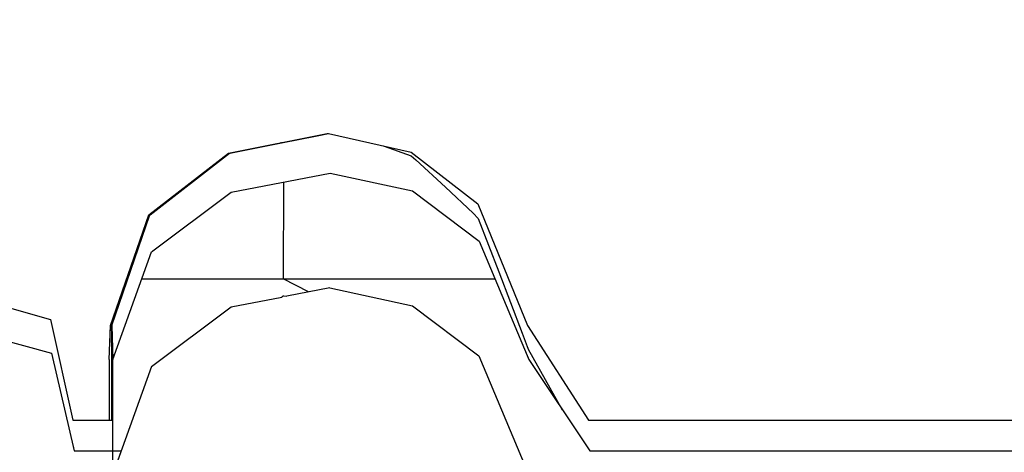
# Model space of a CAD drawing. Header units: millimetres. Extents: x -36478 to 31050, y -14815 to 11827.
# Tile 439 of 656: x -10080 to -9963, y 10892 to 10943. Entities that reach past the tile are written whole.
import ezdxf

# ---------------------------------------------------------------- set-up
doc = ezdxf.new("R2010")
doc.units = ezdxf.units.MM
doc.header["$MEASUREMENT"] = 0
doc.linetypes.add('Wipeout_Contour', pattern=[1000, 0, -1000])
for name, color, linetype in [('Nové_Anotace - SP', 7, 'Continuous'), ('Nové_Konstrukce - krov', 7, 'Continuous'), ('Nové_Kóty - SP', 7, 'Continuous'), ('Nové_Výplně - Povrchové', 7, 'Continuous')]:
    doc.layers.add(name, color=color, linetype=linetype)
doc.styles.add('GENEROVANÝ_STYL_2', font='txt')
doc.dimstyles.new('GENEROVANÝ_STYL__1', dxfattribs={"dimtxt": 125, "dimasz": 190, "dimexe": 0.18, "dimexo": 300, "dimgap": 0, "dimtad": 1, "dimdec": 0, "dimzin": 0, "dimdsep": 46, "dimtxsty": 'GENEROVANÝ_STYL_2', "dimblk": 'ARROWHEAD_6', "dimblk1": 'ARROWHEAD_6', "dimblk2": 'ARROWHEAD_6', "dimcen": 0.09, "dimclrd": 1, "dimclre": 1, "dimclrt": 1, "dimazin": 0, "dimtfac": 1, "dimtdec": 4, "dimtmove": 0, "dimatfit": 3, "dimfxl": 1, "dimtolj": 1, "dimtzin": 0, "dimarcsym": 0})
doc.dimstyles.new('GENEROVANÝ_STYL__2', dxfattribs={"dimtxt": 125, "dimasz": 190, "dimexe": 0.18, "dimexo": 300, "dimgap": 0, "dimtad": 1, "dimdec": 0, "dimzin": 0, "dimdsep": 46, "dimtxsty": 'GENEROVANÝ_STYL_2', "dimblk": 'ARROWHEAD_6', "dimblk1": 'ARROWHEAD_6', "dimblk2": 'ARROWHEAD_6', "dimcen": 0.09, "dimclrd": 1, "dimclre": 1, "dimclrt": 1, "dimazin": 0, "dimtfac": 1, "dimtdec": 4, "dimtmove": 2, "dimatfit": 3, "dimfxl": 1, "dimtolj": 1, "dimtzin": 0, "dimarcsym": 0})
doc.dimstyles.new('GENEROVANÝ_STYL__7', dxfattribs={"dimtxt": 0.18, "dimasz": 91.2, "dimexe": 0.18, "dimexo": 0.0625, "dimgap": 0, "dimtad": 0, "dimtih": 1, "dimtoh": 1, "dimdec": 4, "dimzin": 0, "dimdsep": 46, "dimcen": 0.09, "dimadec": 0, "dimazin": 0, "dimtfac": 1, "dimtdec": 4, "dimtmove": 0, "dimatfit": 3, "dimldrblk": 'ARROWHEAD_11', "dimfxl": 1, "dimtolj": 1, "dimtzin": 0, "dimarcsym": 0})

# ---------------------------------------------------------------- blocks, each defined once
blk = doc.blocks.new('*D6326')
at = {"layer": 'Nové_Kóty - SP', "color": 1, "linetype": 'Continuous', "lineweight": 25}
for p, q in [((-4581.24, 11091.13), (-4857.39, 11492.87)), ((-4776.94, 11199.3), (-4725.42, 11477.41)), ((-4751.18, 11338.35), (-4627.57, 11423.32)), ((-10278.77, 7538.87), (-4751.18, 11338.35)), ((-10108.84, 7291.64), (-10384.98, 7693.38)), ((-10253.01, 7677.92), (-10304.54, 7399.81)), ((-10402.39, 7453.9), (-10278.77, 7538.87))]:
    blk.add_line(p, q, dxfattribs=at)
at = {"layer": 'Nové_Kóty - SP', "color": 1, "lineweight": 25, "insert": (-8042.9, 9106.07), "char_height": 125, "attachment_point": 7, "rotation": 34.5034, "style": 'GENEROVANÝ_STYL_2'}
blk.add_mtext('\\A1;{\\pql;\\fArial|b0|i0|c0|p38;6\xa0707- KROKEV}', dxfattribs=at)
blk = doc.blocks.new('ARROWHEAD_6')
at = {"color": 0, "linetype": 'Continuous', "lineweight": 0}
for p, q in [((-0.5, -0.5), (0.5, 0.5)), ((0, 0), (-1, 0))]:
    blk.add_line(p, q, dxfattribs=at)
blk = doc.blocks.new('*D6327')
at = {"layer": 'Nové_Kóty - SP', "color": 1, "linetype": 'Continuous', "lineweight": 25}
for p, q in [((-10443.65, 7778.73), (-4851.3, 11622.72)), ((-10273.71, 7531.5), (-10549.86, 7933.25)), ((-10294.79, 7517.01), (-10570.94, 7918.75)), ((-10417.88, 7917.78), (-10469.41, 7639.67)), ((-10490.49, 7625.18), (-10438.97, 7903.29)), ((-10464.73, 7764.24), (-10443.65, 7778.73)), ((-10588.34, 7679.27), (-10464.73, 7764.24))]:
    blk.add_line(p, q, dxfattribs=at)
at = {"layer": 'Nové_Kóty - SP', "color": 1, "lineweight": 25, "insert": (-10717.64, 7620.73), "char_height": 125, "attachment_point": 7, "rotation": 34.5034, "style": 'GENEROVANÝ_STYL_2'}
blk.add_mtext('\\A1;{\\pql;\\fArial|b0|i0|c0|p38;25}', dxfattribs=at)
blk = doc.blocks.new('*D6328')
at = {"layer": 'Nové_Kóty - SP', "color": 1, "linetype": 'Continuous', "lineweight": 25}
for p, q in [((-4681.37, 11375.49), (-4957.51, 11777.24)), ((-4877.07, 11483.67), (-4825.54, 11761.78)), ((-4851.3, 11622.72), (-4727.69, 11707.69)), ((-10443.65, 7778.73), (-4851.3, 11622.72)), ((-10417.88, 7917.78), (-10469.41, 7639.67)), ((-10490.49, 7625.18), (-10438.97, 7903.29))]:
    blk.add_line(p, q, dxfattribs=at)
at = {"layer": 'Nové_Kóty - SP', "color": 1, "lineweight": 25, "insert": (-7480.19, 9877.1), "char_height": 125, "attachment_point": 7, "rotation": 34.5034, "style": 'GENEROVANÝ_STYL_2'}
blk.add_mtext('\\A1;{\\pql;\\fArial|b0|i0|c0|p38;+ 6 787}', dxfattribs=at)
blk = doc.blocks.new('ARROWHEAD_11')
at = {"color": 0, "linetype": 'Continuous', "lineweight": 0}
blk.add_line((0, 0), (-1, 0), dxfattribs=at)
at = {"color": 0, "linetype": 'Continuous', "lineweight": 0, "const_width": 0.25, "flags": 128}
blk.add_lwpolyline([(-0.125, 0, 1), (0.125, 0, 1)], format="xyb", close=True, dxfattribs=at)

msp = doc.modelspace()

# ---------------------------------------------------------------- wipeouts: each hides what was drawn before it
at = {"color": 254, "linetype": 'Wipeout_Contour', "lineweight": 0, "ltscale": 59385.367719}
msp.add_wipeout([(-10043.13, 10929.58), (-10043.3, 10929.58), (-10054.95, 10927.28), (-10054.78, 10927.28)], dxfattribs=at).dxf.layer = 'Nové_Výplně - Povrchové'
at = {"color": 254, "linetype": 'Wipeout_Contour', "lineweight": 0, "ltscale": 44497.939323}
msp.add_wipeout([(-10048.47, 10910.47), (-10048.63, 10910.32), (-10048.05, 10910.43)], dxfattribs=at).dxf.layer = 'Nové_Výplně - Povrchové'
at = {"color": 254, "linetype": 'Wipeout_Contour', "lineweight": 0, "ltscale": 59356.589294}
msp.add_wipeout([(-10069.01, 10902.98), (-10069, 10895.83), (-10068.86, 10895.83), (-10068.87, 10906.95)], dxfattribs=at).dxf.layer = 'Nové_Výplně - Povrchové'
at = {"color": 254, "linetype": 'Wipeout_Contour', "lineweight": 0, "ltscale": 58813.124554}
msp.add_wipeout([(-9741.35, 10895.83), (-10006.92, 10895.83), (-10006.79, 10892.19), (-9741.22, 10892.19)], dxfattribs=at).dxf.layer = 'Nové_Výplně - Povrchové'

# ---------------------------------------------------------------- next in the draw order: wipeouts: each hides what was drawn before it
at = {"color": 254, "linetype": 'Wipeout_Contour', "lineweight": 0, "ltscale": 59399.801768}
msp.add_wipeout([(-10054.78, 10927.28), (-10054.95, 10927.28), (-10064.33, 10920.03), (-10064.17, 10920.03)], dxfattribs=at).dxf.layer = 'Nové_Výplně - Povrchové'
at = {"color": 254, "linetype": 'Wipeout_Contour', "lineweight": 0, "ltscale": 59177.295037}
msp.add_wipeout([(-10006.92, 10895.83), (-10012.46, 10895.83), (-10012.33, 10892.19), (-10006.79, 10892.19)], dxfattribs=at).dxf.layer = 'Nové_Výplně - Povrchové'

# ---------------------------------------------------------------- next in the draw order: wipeouts: each hides what was drawn before it
at = {"color": 254, "linetype": 'Wipeout_Contour', "lineweight": 0, "ltscale": 59388.773029}
msp.add_wipeout([(-10064.17, 10920.03), (-10064.33, 10920.03), (-10068.87, 10906.95), (-10068.72, 10906.95)], dxfattribs=at).dxf.layer = 'Nové_Výplně - Povrchové'
at = {"color": 254, "linetype": 'Wipeout_Contour', "lineweight": 0, "ltscale": 59210.659824}
msp.add_wipeout([(-10012.46, 10895.83), (-10019.67, 10906.95), (-10019.53, 10902.98), (-10012.33, 10892.19)], dxfattribs=at).dxf.layer = 'Nové_Výplně - Povrchové'

# ---------------------------------------------------------------- next in the draw order: wipeouts: each hides what was drawn before it
at = {"color": 254, "linetype": 'Wipeout_Contour', "lineweight": 0, "ltscale": 59265.304273}
msp.add_wipeout([(-10019.67, 10906.95), (-10025.53, 10921.32), (-10025.37, 10916.91), (-10019.53, 10902.98)], dxfattribs=at).dxf.layer = 'Nové_Výplně - Povrchové'
at = {"color": 254, "linetype": 'Wipeout_Contour', "lineweight": 0, "ltscale": 59359.35793}
msp.add_wipeout([(-10068.72, 10906.95), (-10068.87, 10906.95), (-10068.86, 10895.83), (-10068.72, 10895.83)], dxfattribs=at).dxf.layer = 'Nové_Výplně - Povrchové'

# ---------------------------------------------------------------- next in the draw order: wipeouts: each hides what was drawn before it
at = {"color": 254, "linetype": 'Wipeout_Contour', "lineweight": 0, "ltscale": 59313.549246}
msp.add_wipeout([(-10025.53, 10921.32), (-10033.4, 10927.41), (-10033.23, 10922.82), (-10025.37, 10916.91)], dxfattribs=at).dxf.layer = 'Nové_Výplně - Povrchové'

# ---------------------------------------------------------------- next in the draw order: wipeouts: each hides what was drawn before it
at = {"color": 254, "linetype": 'Wipeout_Contour', "lineweight": 0, "ltscale": 59349.344987}
msp.add_wipeout([(-10033.4, 10927.41), (-10043.13, 10929.58), (-10042.96, 10924.93), (-10033.23, 10922.82)], dxfattribs=at).dxf.layer = 'Nové_Výplně - Povrchové'

# ---------------------------------------------------------------- next in the draw order: linework, layer by layer
at = {"layer": 'Nové_Konstrukce - krov', "color": 1, "linetype": 'Continuous', "lineweight": 25}
for p, q in [((-10036.64, 10928.14), (-10036.56, 10928.11)), ((-10036.56, 10928.11), (-10033.38, 10926.97)), ((-10033.38, 10926.97), (-10032.86, 10926.5))]:
    msp.add_line(p, q, dxfattribs=at)

# ---------------------------------------------------------------- next in the draw order: wipeouts: each hides what was drawn before it
at = {"color": 254, "linetype": 'Wipeout_Contour', "lineweight": 0, "ltscale": 59378.095256}
msp.add_wipeout([(-10043.13, 10929.58), (-10054.78, 10927.28), (-10054.61, 10922.69), (-10042.96, 10924.93)], dxfattribs=at).dxf.layer = 'Nové_Výplně - Povrchové'

# ---------------------------------------------------------------- next in the draw order: linework, layer by layer
at = {"layer": 'Nové_Konstrukce - krov', "color": 1, "linetype": 'Continuous', "lineweight": 25}
for p, q in [((-10048.67, 10928.5), (-10044.49, 10929.32)), ((-10044.49, 10929.32), (-10043.15, 10929.58)), ((-10043.3, 10929.58), (-10043.13, 10929.58)), ((-10043.13, 10929.58), (-10033.4, 10927.41)), ((-10048.67, 10928.5), (-10048.8, 10928.5))]:
    msp.add_line(p, q, dxfattribs=at)

# ---------------------------------------------------------------- next in the draw order: wipeouts: each hides what was drawn before it
at = {"color": 254, "linetype": 'Wipeout_Contour', "lineweight": 0, "ltscale": 59392.754894}
msp.add_wipeout([(-10054.78, 10927.28), (-10064.17, 10920.03), (-10064.01, 10915.66), (-10054.61, 10922.69)], dxfattribs=at).dxf.layer = 'Nové_Výplně - Povrchové'

# ---------------------------------------------------------------- next in the draw order: linework, layer by layer
at = {"layer": 'Nové_Konstrukce - krov', "color": 1, "linetype": 'Continuous', "lineweight": 25}
for p, q in [((-10054.95, 10927.28), (-10043.3, 10929.58)), ((-10054.82, 10927.28), (-10043.17, 10929.58))]:
    msp.add_line(p, q, dxfattribs=at)

# ---------------------------------------------------------------- next in the draw order: wipeouts: each hides what was drawn before it
at = {"color": 254, "linetype": 'Wipeout_Contour', "lineweight": 0, "ltscale": 59382.212215}
msp.add_wipeout([(-10064.17, 10920.03), (-10068.72, 10906.95), (-10068.57, 10902.98), (-10064.01, 10915.66)], dxfattribs=at).dxf.layer = 'Nové_Výplně - Povrchové'

# ---------------------------------------------------------------- next in the draw order: wipeouts: each hides what was drawn before it
at = {"color": 254, "linetype": 'Wipeout_Contour', "lineweight": 0, "ltscale": 59353.322161}
msp.add_wipeout([(-10068.72, 10906.95), (-10068.72, 10895.83), (-10068.59, 10892.19), (-10068.57, 10902.98)], dxfattribs=at).dxf.layer = 'Nové_Výplně - Povrchové'

# ---------------------------------------------------------------- next in the draw order: wipeouts: each hides what was drawn before it
at = {"color": 254, "linetype": 'Wipeout_Contour', "lineweight": 0, "ltscale": 486320.780961}
msp.add_wipeout([(-10068.57, 10902.98), (-10068.59, 10892.19), (-10067.61, 10892.19), (-10064.04, 10902.14), (-10054.64, 10909.17), (-10048.63, 10910.32), (-10048.47, 10910.47), (-10048.05, 10910.43), (-10042.98, 10911.4), (-10033.25, 10909.3), (-10025.4, 10903.39), (-10019.55, 10889.46), (-10013.3, 10880.1), (-9735.74, 10880.1), (-9733.8, 10890.33), (-9727.07, 10891.86), (-9720.84, 10890.17), (-9718.52, 10880.1), (-9713.62, 10880.1), (-9713.6, 10889.46), (-9712.62, 10892.19), (-9718.17, 10892.19), (-9720.82, 10903.69), (-9727.05, 10905.38), (-9733.78, 10903.86), (-9735.99, 10892.19), (-10012.33, 10892.19), (-10019.53, 10902.98), (-10025.37, 10916.91), (-10033.23, 10922.82), (-10042.96, 10924.93), (-10054.61, 10922.69), (-10064.01, 10915.66)], dxfattribs=at).dxf.layer = 'Nové_Výplně - Povrchové'

# ---------------------------------------------------------------- next in the draw order: linework, layer by layer
at = {"layer": 'Nové_Konstrukce - krov', "color": 1, "linetype": 'Continuous', "lineweight": 25}
for p, q in [((-10064.33, 10920.03), (-10054.95, 10927.28)), ((-10064.21, 10920.03), (-10054.82, 10927.28)), ((-10033.4, 10927.41), (-10025.53, 10921.32)), ((-10032.86, 10926.5), (-10029.36, 10923.27)), ((-10054.61, 10922.69), (-10042.96, 10924.93)), ((-10042.96, 10924.93), (-10033.23, 10922.82)), ((-10048.46, 10923.87), (-10048.48, 10912.46)), ((-10029.36, 10923.27), (-10026.09, 10920.19)), ((-10064.01, 10915.66), (-10054.61, 10922.69)), ((-10033.23, 10922.82), (-10025.37, 10916.91)), ((-10026.09, 10920.19), (-10025.47, 10919.59)), ((-10025.47, 10919.59), (-10023.06, 10913.31)), ((-10023.06, 10913.31), (-10020.28, 10906.05)), ((-10065.16, 10912.46), (-10023.51, 10912.46)), ((-10020.28, 10906.05), (-10019.57, 10904.16)), ((-10012.46, 10895.83), (-10006.92, 10895.83)), ((-10006.92, 10895.83), (-9741.35, 10895.83)), ((-10012.33, 10892.19), (-10006.79, 10892.19)), ((-10006.79, 10892.19), (-9741.22, 10892.19))]:
    msp.add_line(p, q, dxfattribs=at)

# ---------------------------------------------------------------- next in the draw order: wipeouts: each hides what was drawn before it
at = {"color": 254, "linetype": 'Wipeout_Contour', "lineweight": 0, "ltscale": 88984.75909}
msp.add_wipeout([(-10054.64, 10909.17), (-10054.49, 10900.97), (-10042.83, 10903.06), (-10042.98, 10911.4), (-10048.05, 10910.43), (-10048.63, 10910.32)], dxfattribs=at).dxf.layer = 'Nové_Výplně - Povrchové'
at = {"color": 254, "linetype": 'Wipeout_Contour', "lineweight": 0, "ltscale": 59208.064293}
msp.add_wipeout([(-10019.55, 10889.46), (-10025.4, 10903.39), (-10025.26, 10895.54), (-10019.43, 10882.47)], dxfattribs=at).dxf.layer = 'Nové_Výplně - Povrchové'
at = {"color": 254, "linetype": 'Wipeout_Contour', "lineweight": 0, "ltscale": 59325.174675}
msp.add_wipeout([(-10064.04, 10902.14), (-10068.6, 10889.46), (-10068.47, 10882.47), (-10063.9, 10894.37)], dxfattribs=at).dxf.layer = 'Nové_Výplně - Povrchové'

# ---------------------------------------------------------------- next in the draw order: linework, layer by layer
at = {"layer": 'Nové_Konstrukce - krov', "color": 1, "linetype": 'Continuous', "lineweight": 25}
for p, q in [((-10045.49, 10910.92), (-10048.48, 10912.46)), ((-10048.47, 10910.47), (-10048.63, 10910.32)), ((-10048.47, 10910.47), (-10048.05, 10910.43)), ((-10019.57, 10904.16), (-10015.56, 10897.04))]:
    msp.add_line(p, q, dxfattribs=at)

# ---------------------------------------------------------------- next in the draw order: wipeouts: each hides what was drawn before it
at = {"color": 254, "linetype": 'Wipeout_Contour', "lineweight": 0, "ltscale": 59334.302088}
msp.add_wipeout([(-10054.64, 10909.17), (-10064.04, 10902.14), (-10063.9, 10894.37), (-10054.49, 10900.97)], dxfattribs=at).dxf.layer = 'Nové_Výplně - Povrchové'
at = {"color": 254, "linetype": 'Wipeout_Contour', "lineweight": 0, "ltscale": 59254.920524}
msp.add_wipeout([(-10025.4, 10903.39), (-10033.25, 10909.3), (-10033.11, 10901.09), (-10025.26, 10895.54)], dxfattribs=at).dxf.layer = 'Nové_Výplně - Povrchové'

# ---------------------------------------------------------------- next in the draw order: linework, layer by layer
at = {"layer": 'Nové_Konstrukce - krov', "color": 1, "linetype": 'Continuous', "lineweight": 25}
for p, q in [((-10025.53, 10921.32), (-10019.67, 10906.95)), ((-10025.37, 10916.91), (-10019.53, 10902.98)), ((-10054.64, 10909.17), (-10048.63, 10910.32))]:
    msp.add_line(p, q, dxfattribs=at)

# ---------------------------------------------------------------- next in the draw order: wipeouts: each hides what was drawn before it
at = {"color": 254, "linetype": 'Wipeout_Contour', "lineweight": 0, "ltscale": 59290.173025}
msp.add_wipeout([(-10033.25, 10909.3), (-10042.98, 10911.4), (-10042.83, 10903.06), (-10033.11, 10901.09)], dxfattribs=at).dxf.layer = 'Nové_Výplně - Povrchové'
at = {"color": 254, "linetype": 'Wipeout_Contour', "lineweight": 0, "ltscale": 59180.851972}
msp.add_wipeout([(-10025.26, 10895.54), (-10025.13, 10884.07), (-10019.31, 10872.26), (-10019.43, 10882.47)], dxfattribs=at).dxf.layer = 'Nové_Výplně - Povrchové'
at = {"color": 254, "linetype": 'Wipeout_Contour', "lineweight": 0, "ltscale": 59298.157723}
msp.add_wipeout([(-10063.9, 10894.37), (-10068.47, 10882.47), (-10068.36, 10872.26), (-10063.77, 10883.01)], dxfattribs=at).dxf.layer = 'Nové_Výplně - Povrchové'

# ---------------------------------------------------------------- next in the draw order: linework, layer by layer
at = {"layer": 'Nové_Konstrukce - krov', "color": 1, "linetype": 'Continuous', "lineweight": 25}
for p, q in [((-10042.98, 10911.4), (-10048.05, 10910.43)), ((-10042.98, 10911.4), (-10033.25, 10909.3)), ((-10019.67, 10906.95), (-10012.46, 10895.83)), ((-10019.53, 10902.98), (-10012.33, 10892.19))]:
    msp.add_line(p, q, dxfattribs=at)

# ---------------------------------------------------------------- next in the draw order: wipeouts: each hides what was drawn before it
at = {"color": 254, "linetype": 'Wipeout_Contour', "lineweight": 0, "ltscale": 59288.637181}
msp.add_wipeout([(-10042.83, 10903.06), (-10054.49, 10900.97), (-10054.36, 10888.98), (-10042.7, 10890.87)], dxfattribs=at).dxf.layer = 'Nové_Výplně - Povrchové'
at = {"color": 254, "linetype": 'Wipeout_Contour', "lineweight": 0, "ltscale": 59225.465793}
msp.add_wipeout([(-10025.26, 10895.54), (-10033.11, 10901.09), (-10032.98, 10889.09), (-10025.13, 10884.07)], dxfattribs=at).dxf.layer = 'Nové_Výplně - Povrchové'
at = {"color": 254, "linetype": 'Wipeout_Contour', "lineweight": 0, "ltscale": 59343.52247}
msp.add_wipeout([(-10073.29, 10895.83), (-10073.16, 10892.19), (-10068.59, 10892.19), (-10068.72, 10895.83)], dxfattribs=at).dxf.layer = 'Nové_Výplně - Povrchové'

# ---------------------------------------------------------------- next in the draw order: linework, layer by layer
at = {"layer": 'Nové_Konstrukce - krov', "color": 1, "linetype": 'Continuous', "lineweight": 25}
for p, q in [((-10064.04, 10902.14), (-10054.64, 10909.17)), ((-10025.4, 10903.39), (-10019.55, 10889.46))]:
    msp.add_line(p, q, dxfattribs=at)

# ---------------------------------------------------------------- next in the draw order: wipeouts: each hides what was drawn before it
at = {"color": 254, "linetype": 'Wipeout_Contour', "lineweight": 0, "ltscale": 59370.471166}
msp.add_wipeout([(-10073.29, 10895.83), (-10075.95, 10907.69), (-10075.81, 10903.69), (-10073.16, 10892.19)], dxfattribs=at).dxf.layer = 'Nové_Výplně - Povrchové'
at = {"color": 254, "linetype": 'Wipeout_Contour', "lineweight": 0, "ltscale": 59259.820635}
msp.add_wipeout([(-10033.11, 10901.09), (-10042.83, 10903.06), (-10042.7, 10890.87), (-10032.98, 10889.09)], dxfattribs=at).dxf.layer = 'Nové_Výplně - Povrchové'
at = {"color": 254, "linetype": 'Wipeout_Contour', "lineweight": 0, "ltscale": 59305.04191}
msp.add_wipeout([(-10054.49, 10900.97), (-10063.9, 10894.37), (-10063.77, 10883.01), (-10054.36, 10888.98)], dxfattribs=at).dxf.layer = 'Nové_Výplně - Povrchové'

# ---------------------------------------------------------------- next in the draw order: linework, layer by layer
at = {"layer": 'Nové_Konstrukce - krov', "color": 1, "linetype": 'Continuous', "lineweight": 25}
msp.add_line((-10033.25, 10909.3), (-10025.4, 10903.39), dxfattribs=at)

# ---------------------------------------------------------------- next in the draw order: wipeouts: each hides what was drawn before it
at = {"color": 254, "linetype": 'Wipeout_Contour', "lineweight": 0, "ltscale": 59402.21974}
msp.add_wipeout([(-10075.95, 10907.69), (-10082.19, 10909.43), (-10082.04, 10905.38), (-10075.81, 10903.69)], dxfattribs=at).dxf.layer = 'Nové_Výplně - Povrchové'

# ---------------------------------------------------------------- next in the draw order: wipeouts: each hides what was drawn before it
at = {"color": 254, "linetype": 'Wipeout_Contour', "lineweight": 0, "ltscale": 494279.592594}
msp.add_wipeout([(-10423.57, 10902.98), (-10423.58, 10892.19), (-10422.61, 10892.19), (-10419.03, 10902.14), (-10409.63, 10909.17), (-10403.62, 10910.32), (-10403.46, 10910.47), (-10403.04, 10910.43), (-10397.97, 10911.4), (-10388.25, 10909.3), (-10380.39, 10903.39), (-10374.54, 10889.46), (-10368.3, 10880.1), (-10090.73, 10880.1), (-10088.79, 10890.33), (-10082.07, 10891.86), (-10075.83, 10890.17), (-10073.51, 10880.1), (-10068.61, 10880.1), (-10068.6, 10889.46), (-10067.61, 10892.19), (-10073.16, 10892.19), (-10075.81, 10903.69), (-10082.04, 10905.38), (-10088.77, 10903.86), (-10090.98, 10892.19), (-10367.32, 10892.19), (-10374.52, 10902.98), (-10380.37, 10916.91), (-10388.22, 10922.82), (-10397.95, 10924.93), (-10409.61, 10922.69), (-10419.01, 10915.66)], dxfattribs=at).dxf.layer = 'Nové_Výplně - Povrchové'

# ---------------------------------------------------------------- next in the draw order: linework, layer by layer
at = {"layer": 'Nové_Konstrukce - krov', "color": 1, "linetype": 'Continuous', "lineweight": 25}
for p, q in [((-10068.87, 10906.95), (-10064.33, 10920.03)), ((-10068.76, 10906.95), (-10064.21, 10920.03)), ((-10068.57, 10902.98), (-10064.01, 10915.66)), ((-10082.19, 10909.43), (-10075.95, 10907.69)), ((-10075.95, 10907.69), (-10073.29, 10895.83)), ((-10069.01, 10902.98), (-10068.87, 10906.95)), ((-10068.87, 10906.95), (-10068.72, 10906.95)), ((-10068.73, 10906.95), (-10068.75, 10895.83)), ((-10068.72, 10906.95), (-10068.57, 10902.98)), ((-10082.04, 10905.38), (-10075.81, 10903.69)), ((-10075.81, 10903.69), (-10073.16, 10892.19)), ((-10069.01, 10902.98), (-10069, 10895.83)), ((-10068.6, 10889.46), (-10068.57, 10902.98)), ((-10064.04, 10902.14), (-10068.6, 10889.46)), ((-10073.29, 10895.83), (-10068.72, 10895.83)), ((-10073.16, 10892.19), (-10067.61, 10892.19))]:
    msp.add_line(p, q, dxfattribs=at)

# ---------------------------------------------------------------- next in the draw order: dimensions: what is measured, and where the dimension line sits
at = {"layer": 'Nové_Kóty - SP', "color": 1, "linetype": 'Continuous', "lineweight": 25}
for base, p1, p2, text, dimstyle, picture, middle in [((-4851.3, 11622.72), (-9826.86, 6881.41), (-4515.96, 11134.85), '+ 6 787', 'GENEROVANÝ_STYL__2', '*D6328', (-7268.85, 10098.2)), ((-10443.65, 7778.73), (-9842.86, 6859.52), (-9826.86, 6881.41), '25', 'GENEROVANÝ_STYL__1', '*D6327', (-10674.52, 7726.21)), ((-4751.18, 11338.35), (-9826.86, 6881.41), (-4362.54, 10772.95), '<MeasuredValue>- KROKEV', 'GENEROVANÝ_STYL__1', '*D6326', (-7174.22, 9779.01))]:
    dim = msp.add_linear_dim(base=base, p1=p1, p2=p2, angle=34.5034, text=text, dimstyle=dimstyle, dxfattribs=at)
    dim.commit()
    dim.dimension.update_dxf_attribs({"geometry": picture, "text_midpoint": middle, "dimtype": 160, "text_rotation": 34.5034})

# ---------------------------------------------------------------- next in the draw order: leaders
at = {"layer": 'Nové_Anotace - SP', "color": 1, "linetype": 'Continuous', "lineweight": 25, "path_type": 1, "annotation_type": 0, "has_hookline": 1, "hookline_direction": 1, "text_width": 1444.88}
msp.add_leader([(-8658.15, 10410.06), (-8780.5, 11179.88), (-8876.24, 11201.78)], dimstyle='GENEROVANÝ_STYL__7', dxfattribs=at)

doc.saveas('drawing.dxf')
